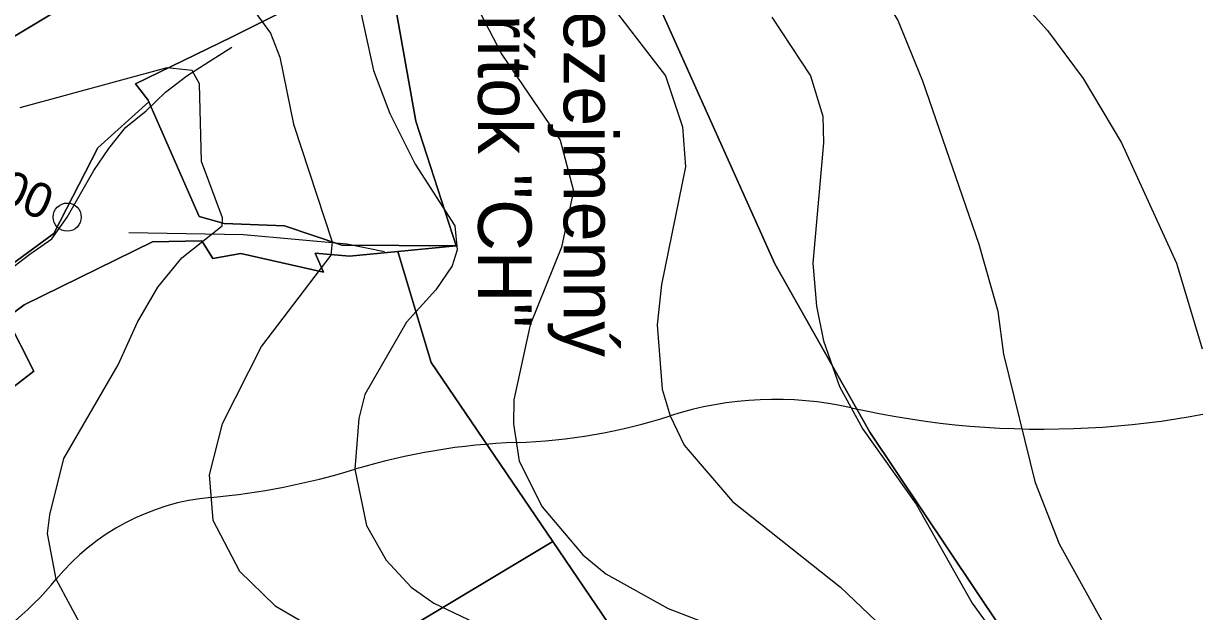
# Model space of a CAD drawing. Extents: x -510989 to -501240, y -1184665 to -1176098.
# Drawn here: x -509708.8 to -509270.7, y -1177590.1 to -1177370.4 of the extents above; entities that cross this region are included whole.
import ezdxf

# ---------------------------------------------------------------- set-up
doc = ezdxf.new("R2010")
doc.units = 0
for name, color, linetype in [('lesni_pozemek', 7, 'Continuous'), ('NAVRH_rozvodnice', 7, 'Continuous'), ('orna_puda', 7, 'Continuous'), ('ostatni_plocha_x_neplodna_puda', 7, 'Continuous'), ('STAV_vyrazne_udolnice', 7, 'Continuous'), ('trasovani_toku', 7, 'Continuous'), ('trvaly_travni_porost', 7, 'Continuous'), ('vrstevnice_01', 7, 'Continuous'), ('vrstevnice_02', 7, 'Continuous')]:
    doc.layers.add(name, color=color, linetype=linetype)

msp = doc.modelspace()

# ---------------------------------------------------------------- linework, layer by layer
at = {"layer": 'lesni_pozemek'}
for points in [[(-509227.24, -1177717.25), (-509274.16, -1177711.28), (-509296.4, -1177708.45), (-509323.78, -1177703.76), (-509336.68, -1177703.21), (-509315.44, -1177685.24), (-509273.09, -1177665), (-509307.58, -1177615.25), (-509343.27, -1177596.17), (-509392.19, -1177523.08), (-509427.76, -1177460.22), (-509483.45, -1177336), (-509442.48, -1177323.45), (-509344.05, -1177288.82), (-509239.62, -1177253.18)], [(-509714.36, -1177376.56), (-509636.26, -1177329.52)], [(-509483.45, -1177336), (-509427.76, -1177460.22), (-509392.19, -1177523.08), (-509343.27, -1177596.17)], [(-509485.42, -1177601.19), (-509510.77, -1177563.96), (-509556.29, -1177497.11), (-509568.76, -1177455.65), (-509546.91, -1177453.53), (-509561.97, -1177406.86), (-509572.95, -1177345.3)], [(-509588.68, -1177354.29), (-509631, -1177375.54), (-509666.85, -1177393), (-509662.19, -1177399.04), (-509661.92, -1177399.66), (-509680.94, -1177416.84), (-509697.38, -1177448.86), (-509762.27, -1177496.39)]]:
    msp.add_lwpolyline(points, dxfattribs=at)
at = {"layer": 'NAVRH_rozvodnice'}
for centre, radius, start, end in [((-509327.54, -1177195.98), 325.99, 257.3092, 319.4646), ((-509427.52, -1177639.96), 129.11, 77.3092, 107.7616), ((-509531.7, -1177314.74), 212.38, 271.9542, 287.7616), ((-509516.41, -1177762.7), 235.84, 91.9542, 106.8599), ((-509663.19, -1177278.37), 270.25, 275.2094, 286.8599), ((-509630.93, -1177632.26), 85.11, 95.2094, 140.3942), ((-509791.78, -1177499.16), 123.67, 297.3565, 320.3942)]:
    msp.add_arc(centre, radius, start, end, dxfattribs=at)
at = {"layer": 'orna_puda'}
msp.add_lwpolyline([(-509570.02, -1177599.49), (-509510.77, -1177563.96), (-509485.42, -1177601.19), (-509509.18, -1177614.97), (-509547.74, -1177631.1), (-509564.19, -1177616.36), (-509568.18, -1177604.8)], close=True, dxfattribs=at)
at = {"layer": 'ostatni_plocha_x_neplodna_puda'}
msp.add_lwpolyline([(-509636.26, -1177329.52), (-509714.36, -1177376.56), (-509729.77, -1177387.4), (-509738.62, -1177375.49), (-509736.13, -1177373.95), (-509643.81, -1177316.99)], close=True, dxfattribs=at)
at = {"layer": 'STAV_vyrazne_udolnice'}
msp.add_lwpolyline([(-509669.37, -1177448.54), (-509626.47, -1177449.24), (-509587.78, -1177452.75), (-509573.72, -1177455.57)], dxfattribs=at)
at = {"layer": 'trasovani_toku'}
for p, q in [((-509639.3, -1177384.58), (-509630.8, -1177379.32)), ((-509647.68, -1177390.04), (-509639.3, -1177384.58)), ((-509655.63, -1177396.11), (-509647.68, -1177390.04)), ((-509662.86, -1177403.02), (-509655.63, -1177396.11)), ((-509670.67, -1177409.27), (-509662.86, -1177403.02)), ((-509676.83, -1177417.14), (-509670.67, -1177409.27)), ((-509682.46, -1177425.41), (-509676.83, -1177417.14)), ((-509687.42, -1177434.09), (-509682.46, -1177425.41)), ((-509692.41, -1177442.76), (-509687.42, -1177434.09)), ((-509698.15, -1177450.94), (-509692.41, -1177442.76)), ((-509706.4, -1177456.59), (-509698.15, -1177450.94)), ((-509714.35, -1177462.66), (-509706.4, -1177456.59))]:
    msp.add_line(p, q, dxfattribs=at)
msp.add_circle((-509692.41, -1177442.76), 5.25, dxfattribs=at)
at = {"layer": 'trvaly_travni_porost'}
for points in [[(-509572.95, -1177345.3), (-509561.97, -1177406.86), (-509546.91, -1177453.53), (-509589.76, -1177453.23), (-509611.17, -1177445.97), (-509633.68, -1177445.21), (-509643.12, -1177442.55), (-509661.92, -1177399.66), (-509662.19, -1177399.04), (-509666.85, -1177393), (-509631, -1177375.54), (-509588.68, -1177354.29)], [(-509661.92, -1177399.66), (-509643.12, -1177442.55), (-509633.68, -1177445.21), (-509611.17, -1177445.97), (-509589.76, -1177453.23), (-509546.91, -1177453.53), (-509568.76, -1177455.65), (-509586.79, -1177457.4), (-509599.68, -1177456.28), (-509596.6, -1177463.39), (-509627.43, -1177456.33), (-509637.9, -1177458.29), (-509642.03, -1177451.61), (-509660.52, -1177452), (-509708.48, -1177475.5), (-509715.05, -1177480.43), (-509704.91, -1177500.28), (-509737.25, -1177525.22), (-509754.82, -1177531.88), (-509774.65, -1177504.38), (-509762.27, -1177496.39), (-509697.38, -1177448.86), (-509680.94, -1177416.84)]]:
    msp.add_lwpolyline(points, close=True, dxfattribs=at)
msp.add_lwpolyline([(-509737.25, -1177525.22), (-509704.91, -1177500.28), (-509715.05, -1177480.43), (-509708.48, -1177475.5), (-509660.52, -1177452), (-509642.03, -1177451.61), (-509637.9, -1177458.29), (-509627.43, -1177456.33), (-509596.6, -1177463.39), (-509599.68, -1177456.28), (-509586.79, -1177457.4), (-509568.76, -1177455.65), (-509556.29, -1177497.11), (-509510.77, -1177563.96), (-509570.02, -1177599.49), (-509568.18, -1177604.8), (-509591.84, -1177615.63), (-509639.91, -1177633.04), (-509641.48, -1177629.44), (-509650.79, -1177629.74), (-509669.12, -1177633.33), (-509678.3, -1177635.13), (-509719.86, -1177643.27)], dxfattribs=at)
at = {"layer": 'vrstevnice_01'}
for points in [[(-509270.59, -1177638), (-509286.59, -1177621), (-509299.09, -1177605), (-509321.31, -1177565), (-509330.19, -1177542), (-509342.09, -1177494), (-509344.19, -1177478), (-509351.31, -1177453), (-509372.41, -1177392), (-509381.69, -1177369), (-509394.59, -1177348), (-509409.91, -1177331), (-509424.81, -1177308), (-509440, -1177273), (-509455.59, -1177245), (-509472.19, -1177221), (-509495.09, -1177193), (-509516.59, -1177160), (-509521.81, -1177147), (-509521.81, -1177147)], [(-509584.59, -1177357), (-509577.81, -1177388), (-509571.69, -1177404), (-509562.31, -1177423), (-509547.41, -1177446), (-509546.59, -1177455), (-509548.41, -1177461), (-509554.59, -1177470), (-509565.5, -1177482), (-509581.09, -1177509), (-509583.31, -1177518), (-509584.81, -1177537), (-509580.5, -1177558), (-509573.09, -1177571), (-509563.81, -1177581), (-509555.31, -1177587), (-509517.5, -1177605)], [(-509492.5, -1177359), (-509468.69, -1177390), (-509462.31, -1177409), (-509461.19, -1177424), (-509470.19, -1177468), (-509471.81, -1177483), (-509469.91, -1177507), (-509466.91, -1177517), (-509461.69, -1177528), (-509443.59, -1177549), (-509403.19, -1177581), (-509319.19, -1177661), (-509293.41, -1177679), (-509229.5, -1177718)], [(-509685.81, -1177598), (-509696.5, -1177578), (-509699.81, -1177561), (-509698.91, -1177554), (-509693.69, -1177533), (-509673.31, -1177498), (-509666.19, -1177482), (-509658.5, -1177469), (-509649.5, -1177458), (-509634.5, -1177446), (-509634.31, -1177443), (-509642.19, -1177422), (-509642.91, -1177393), (-509645.69, -1177388), (-509655.19, -1177387), (-509710.09, -1177402)]]:
    msp.add_lwpolyline(points, dxfattribs=at)
at = {"layer": 'vrstevnice_02'}
for points in [[(-509436.09, -1177154), (-509436.09, -1177158), (-509428.69, -1177173), (-509403.31, -1177210), (-509394.31, -1177226), (-509387, -1177244), (-509381.41, -1177266), (-509374.81, -1177307), (-509366.91, -1177323), (-509354.5, -1177341), (-509325.81, -1177373), (-509312.41, -1177391), (-509298.09, -1177415), (-509277.5, -1177460), (-509267.91, -1177492)], [(-509542.81, -1177357), (-509529.81, -1177382), (-509508, -1177414), (-509503, -1177433), (-509507.5, -1177454), (-509519.31, -1177483), (-509525.31, -1177511), (-509525.5, -1177520), (-509523.41, -1177534), (-509514.81, -1177551), (-509499.5, -1177569), (-509491, -1177576), (-509467.69, -1177589), (-509447, -1177597), (-509421.59, -1177610), (-509386.31, -1177631), (-509355.91, -1177653), (-509329.09, -1177670), (-509269.91, -1177716)], [(-509624.5, -1177363), (-509616.41, -1177374), (-509612.91, -1177383), (-509607.81, -1177408), (-509593.31, -1177452), (-509593.81, -1177457), (-509619.69, -1177491), (-509634.41, -1177520), (-509639.31, -1177539), (-509638, -1177556), (-509628, -1177575), (-509614.59, -1177588), (-509573.41, -1177612)], [(-509428.81, -1177368), (-509414.41, -1177390), (-509409.81, -1177405), (-509409.5, -1177415), (-509413.5, -1177460), (-509412.19, -1177476), (-509409.5, -1177489), (-509403.5, -1177506), (-509394.81, -1177522), (-509374.91, -1177550), (-509354, -1177587), (-509343.81, -1177601), (-509314, -1177635), (-509276.81, -1177665), (-509219.69, -1177698)]]:
    msp.add_lwpolyline(points, dxfattribs=at)

# ---------------------------------------------------------------- texts
at = {"layer": 'NAVRH_rozvodnice'}
for s, p in [('Bezejmenný', (-509506.73, -1177347.83)), ('přítok "CH"', (-509538.73, -1177352.24))]:
    msp.add_text(s, height=20, rotation=270, dxfattribs=at).set_placement(p)
at = {"layer": 'trasovani_toku'}
msp.add_text('0,500', height=13, rotation=336.6357, dxfattribs=at).set_placement((-509741.37, -1177426.96))

doc.saveas('drawing.dxf')
